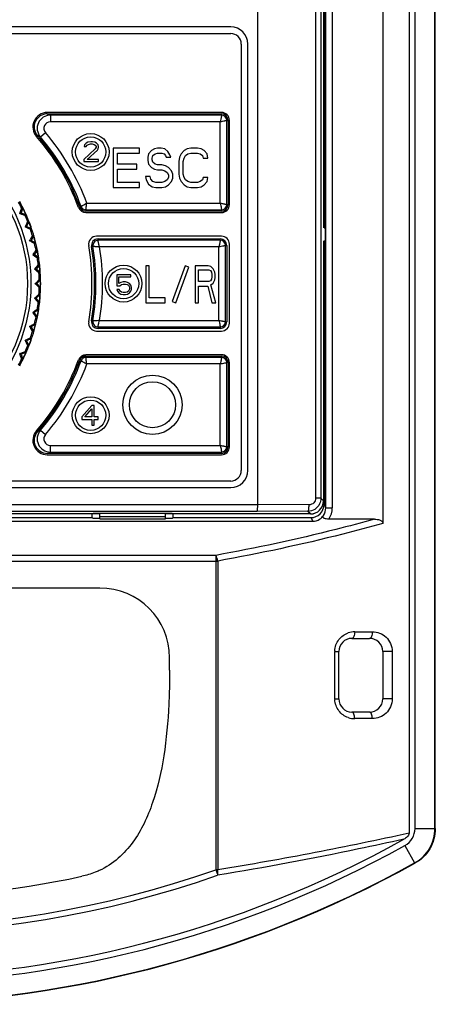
# Model space of a CAD drawing. Header units: millimetres. Extents: x 1117 to 38156, y -1945 to 7303.
# Tile 684 of 831: x 25735 to 25767, y 1603 to 1678. Entities that reach past the tile are written whole.
import ezdxf

# ---------------------------------------------------------------- set-up
doc = ezdxf.new("R2010")
doc.units = ezdxf.units.MM

msp = doc.modelspace()

# ---------------------------------------------------------------- linework, layer by layer
at = {"color": 7, "linetype": 'Continuous'}
for p, q in [((25762.756, 1745.639), (25762.756, 1639.468)), ((25764.745, 1745.791), (25764.745, 1615.934)), ((25765.201, 1616.297), (25765.201, 1745.525)), ((25766.719, 1616.297), (25766.719, 1745.525)), ((25766.745, 1616.281), (25766.745, 1745.546)), ((25753.245, 1640.896), (25753.245, 1725.279)), ((25757.649, 1724.248), (25757.649, 1641.38)), ((25758.051, 1724.248), (25758.051, 1641.378)), ((25758.417, 1640.643), (25758.417, 1724.269)), ((25758.917, 1640.643), (25758.917, 1724.269)), ((25758.245, 1707.936), (25758.245, 1661.936)), ((25758.285, 1707.936), (25758.285, 1661.936)), ((25751.195, 1677.186), (25696.295, 1677.186)), ((25696.295, 1676.686), (25751.195, 1676.686)), ((25751.995, 1675.886), (25751.995, 1643.486)), ((25752.495, 1643.486), (25752.495, 1675.886)), ((25750.495, 1670.686), (25737.25, 1670.686)), ((25737.25, 1670.586), (25750.495, 1670.586)), ((25750.495, 1670.481), (25737.48, 1670.481)), ((25737.48, 1670.481), (25737.48, 1669.981)), ((25750.495, 1670.481), (25750.495, 1670.586)), ((25750.39, 1669.981), (25737.48, 1669.981)), ((25750.39, 1663.791), (25750.39, 1669.981)), ((25750.89, 1670.086), (25750.995, 1670.086)), ((25750.89, 1663.686), (25750.89, 1670.086)), ((25750.995, 1670.086), (25750.995, 1663.686)), ((25751.095, 1663.686), (25751.095, 1670.086)), ((25736.722, 1668.83), (25737.101, 1669.156)), ((25740.087, 1668.233), (25740.056, 1668.105)), ((25740.056, 1668.105), (25740.212, 1668.105)), ((25740.212, 1668.36), (25740.087, 1668.233)), ((25740.337, 1668.424), (25740.212, 1668.36)), ((25740.212, 1668.105), (25740.275, 1668.201)), ((25740.275, 1668.201), (25740.369, 1668.265)), ((25740.556, 1668.456), (25740.337, 1668.424)), ((25740.369, 1668.265), (25740.525, 1668.297)), ((25740.525, 1668.297), (25740.65, 1668.297)), ((25740.681, 1668.456), (25740.556, 1668.456)), ((25740.65, 1668.297), (25740.806, 1668.265)), ((25740.869, 1668.424), (25740.681, 1668.456)), ((25740.806, 1668.265), (25740.9, 1668.201)), ((25740.994, 1668.36), (25740.869, 1668.424)), ((25740.9, 1668.201), (25740.962, 1668.105)), ((25740.962, 1668.041), (25740.9, 1667.914)), ((25740.962, 1668.105), (25740.962, 1668.041)), ((25741.119, 1668.233), (25740.994, 1668.36)), ((25741.15, 1668.105), (25741.119, 1668.233)), ((25741.119, 1667.914), (25741.15, 1668.041)), ((25741.15, 1668.041), (25741.15, 1668.105)), ((25740.9, 1667.914), (25740.025, 1667.116)), ((25740.275, 1667.116), (25741.056, 1667.818)), ((25741.056, 1667.818), (25741.119, 1667.914)), ((25744.27, 1667.986), (25742.245, 1667.986)), ((25742.245, 1667.986), (25742.245, 1664.986)), ((25742.582, 1667.603), (25744.27, 1667.603)), ((25742.582, 1666.773), (25742.582, 1667.603)), ((25744.27, 1667.603), (25744.27, 1667.986)), ((25744.945, 1667.539), (25744.889, 1667.284)), ((25745.17, 1667.795), (25744.945, 1667.539)), ((25745.395, 1667.922), (25745.17, 1667.795)), ((25745.226, 1667.22), (25745.282, 1667.412)), ((25745.282, 1667.412), (25745.451, 1667.539)), ((25745.62, 1667.986), (25745.395, 1667.922)), ((25745.451, 1667.539), (25745.62, 1667.603)), ((25745.901, 1667.986), (25745.62, 1667.986)), ((25745.62, 1667.603), (25745.957, 1667.603)), ((25746.182, 1667.922), (25745.901, 1667.986)), ((25745.957, 1667.603), (25746.126, 1667.539)), ((25746.126, 1667.539), (25746.239, 1667.412)), ((25746.407, 1667.731), (25746.182, 1667.922)), ((25746.239, 1667.412), (25746.295, 1667.284)), ((25746.576, 1667.475), (25746.407, 1667.731)), ((25746.632, 1667.284), (25746.576, 1667.475)), ((25747.42, 1667.539), (25747.307, 1667.284)), ((25747.645, 1667.795), (25747.42, 1667.539)), ((25747.87, 1667.922), (25747.645, 1667.795)), ((25747.645, 1667.22), (25747.757, 1667.412)), ((25747.757, 1667.412), (25747.926, 1667.539)), ((25748.151, 1667.986), (25747.87, 1667.922)), ((25747.926, 1667.539), (25748.151, 1667.603)), ((25748.657, 1667.986), (25748.151, 1667.986)), ((25748.151, 1667.603), (25748.657, 1667.603)), ((25748.939, 1667.922), (25748.657, 1667.986)), ((25748.657, 1667.603), (25748.882, 1667.539)), ((25748.882, 1667.539), (25749.051, 1667.412)), ((25749.164, 1667.795), (25748.939, 1667.922)), ((25749.051, 1667.412), (25749.107, 1667.22)), ((25749.389, 1667.539), (25749.164, 1667.795)), ((25749.445, 1667.22), (25749.389, 1667.539)), ((25740.025, 1667.116), (25740.025, 1666.956)), ((25740.025, 1666.956), (25741.15, 1666.956)), ((25741.15, 1667.116), (25740.275, 1667.116)), ((25741.15, 1666.956), (25741.15, 1667.116)), ((25744.045, 1666.773), (25742.582, 1666.773)), ((25744.045, 1666.39), (25744.045, 1666.773)), ((25744.889, 1667.284), (25744.889, 1667.029)), ((25744.889, 1667.029), (25744.945, 1666.773)), ((25744.945, 1666.773), (25745.17, 1666.518)), ((25745.226, 1667.092), (25745.226, 1667.22)), ((25745.282, 1666.901), (25745.226, 1667.092)), ((25745.451, 1666.773), (25745.282, 1666.901)), ((25745.62, 1666.71), (25745.451, 1666.773)), ((25745.957, 1666.71), (25745.62, 1666.71)), ((25746.239, 1666.646), (25745.957, 1666.71)), ((25746.464, 1666.518), (25746.239, 1666.646)), ((25746.295, 1667.284), (25746.632, 1667.284)), ((25747.307, 1667.284), (25747.251, 1666.965)), ((25747.251, 1666.965), (25747.251, 1666.007)), ((25747.589, 1666.965), (25747.645, 1667.22)), ((25747.589, 1666.007), (25747.589, 1666.965)), ((25749.107, 1667.22), (25749.445, 1667.22)), ((25742.582, 1666.39), (25744.045, 1666.39)), ((25742.582, 1665.369), (25742.582, 1666.39)), ((25745.057, 1665.816), (25744.72, 1665.816)), ((25744.72, 1665.816), (25744.776, 1665.561)), ((25745.114, 1665.624), (25745.057, 1665.816)), ((25745.17, 1666.518), (25745.395, 1666.39)), ((25745.395, 1666.39), (25745.62, 1666.327)), ((25745.62, 1666.327), (25745.957, 1666.327)), ((25745.957, 1666.327), (25746.182, 1666.263)), ((25746.182, 1666.263), (25746.351, 1666.135)), ((25746.351, 1666.135), (25746.464, 1665.944)), ((25746.689, 1666.263), (25746.464, 1666.518)), ((25746.464, 1665.944), (25746.464, 1665.752)), ((25746.801, 1666.007), (25746.689, 1666.263)), ((25746.801, 1665.688), (25746.801, 1666.007)), ((25747.251, 1666.007), (25747.307, 1665.688)), ((25747.645, 1665.752), (25747.589, 1666.007)), ((25744.27, 1665.369), (25742.582, 1665.369)), ((25744.27, 1664.986), (25744.27, 1665.369)), ((25744.776, 1665.561), (25744.945, 1665.241)), ((25744.945, 1665.241), (25745.226, 1665.05)), ((25745.282, 1665.433), (25745.114, 1665.624)), ((25745.226, 1665.05), (25745.507, 1664.986)), ((25745.507, 1665.369), (25745.282, 1665.433)), ((25745.957, 1665.369), (25745.507, 1665.369)), ((25746.182, 1665.433), (25745.957, 1665.369)), ((25745.957, 1664.986), (25746.239, 1665.05)), ((25746.351, 1665.561), (25746.182, 1665.433)), ((25746.239, 1665.05), (25746.464, 1665.178)), ((25746.464, 1665.752), (25746.351, 1665.561)), ((25746.464, 1665.178), (25746.689, 1665.433)), ((25746.689, 1665.433), (25746.801, 1665.688)), ((25747.307, 1665.688), (25747.42, 1665.433)), ((25747.42, 1665.433), (25747.645, 1665.178)), ((25747.757, 1665.561), (25747.645, 1665.752)), ((25747.645, 1665.178), (25747.87, 1665.05)), ((25747.926, 1665.433), (25747.757, 1665.561)), ((25747.87, 1665.05), (25748.151, 1664.986)), ((25748.151, 1665.369), (25747.926, 1665.433)), ((25748.657, 1665.369), (25748.151, 1665.369)), ((25748.882, 1665.433), (25748.657, 1665.369)), ((25748.657, 1664.986), (25748.939, 1665.05)), ((25749.051, 1665.561), (25748.882, 1665.433)), ((25748.939, 1665.05), (25749.164, 1665.178)), ((25749.107, 1665.752), (25749.051, 1665.561)), ((25749.445, 1665.752), (25749.107, 1665.752)), ((25749.164, 1665.178), (25749.389, 1665.433)), ((25749.389, 1665.433), (25749.445, 1665.752)), ((25742.245, 1664.986), (25744.27, 1664.986)), ((25745.507, 1664.986), (25745.957, 1664.986)), ((25748.151, 1664.986), (25748.657, 1664.986)), ((25740.258, 1663.791), (25750.39, 1663.791)), ((25750.89, 1663.686), (25750.995, 1663.686)), ((25735.253, 1663.053), (25735.151, 1663.005)), ((25735.398, 1663.449), (25735.253, 1663.053)), ((25735.253, 1663.053), (25735.65, 1662.908)), ((25735.398, 1663.449), (25735.306, 1663.406)), ((25735.558, 1662.865), (25735.65, 1662.908)), ((25739.813, 1663.551), (25739.715, 1663.515)), ((25740.184, 1663.291), (25750.495, 1663.291)), ((25740.184, 1663.291), (25740.184, 1663.186)), ((25750.495, 1663.186), (25740.184, 1663.186)), ((25740.184, 1663.086), (25750.495, 1663.086)), ((25750.495, 1663.291), (25750.495, 1663.186)), ((25735.856, 1662.411), (25735.677, 1662.029)), ((25735.856, 1662.411), (25735.76, 1662.377)), ((25735.677, 1662.029), (25735.571, 1661.99)), ((25736.06, 1661.851), (25735.677, 1662.029)), ((25735.964, 1661.816), (25736.06, 1661.851)), ((25736.221, 1661.338), (25736.011, 1660.973)), ((25736.221, 1661.338), (25736.123, 1661.312)), ((25758.285, 1661.936), (25758.401, 1661.936)), ((25758.371, 1661.936), (25758.371, 1660.936)), ((25736.011, 1660.973), (25735.901, 1660.943)), ((25736.376, 1660.762), (25736.011, 1660.973)), ((25736.278, 1660.735), (25736.376, 1660.762)), ((25750.495, 1661.286), (25740.986, 1661.286)), ((25741.104, 1661.086), (25750.395, 1661.086)), ((25741.104, 1660.981), (25741.104, 1661.086)), ((25750.395, 1660.981), (25741.104, 1660.981)), ((25750.395, 1660.981), (25750.395, 1661.086)), ((25750.79, 1660.586), (25750.895, 1660.586)), ((25750.79, 1654.786), (25750.79, 1660.586)), ((25750.895, 1660.586), (25750.895, 1654.786)), ((25751.095, 1654.686), (25751.095, 1660.686)), ((25758.245, 1660.936), (25758.245, 1641.186)), ((25758.285, 1660.936), (25758.401, 1660.936)), ((25758.285, 1660.936), (25758.285, 1640.907)), ((25736.25, 1659.891), (25736.139, 1659.871)), ((25736.492, 1660.237), (25736.25, 1659.891)), ((25736.596, 1659.649), (25736.25, 1659.891)), ((25736.492, 1660.237), (25736.392, 1660.219)), ((25740.715, 1660.521), (25740.611, 1660.504)), ((25750.29, 1660.481), (25741.227, 1660.481)), ((25750.29, 1654.891), (25750.29, 1660.481)), ((25736.666, 1659.116), (25736.395, 1658.793)), ((25736.496, 1659.632), (25736.596, 1659.649)), ((25736.666, 1659.116), (25736.565, 1659.107)), ((25736.395, 1658.793), (25736.282, 1658.783)), ((25736.718, 1658.522), (25736.395, 1658.793)), ((25736.617, 1658.513), (25736.718, 1658.522)), ((25743.597, 1658.356), (25742.535, 1658.356)), ((25742.535, 1658.356), (25742.535, 1657.526)), ((25743.597, 1658.197), (25743.597, 1658.356)), ((25744.99, 1659.036), (25744.745, 1659.036)), ((25744.745, 1659.036), (25744.745, 1656.236)), ((25744.99, 1656.594), (25744.99, 1659.036)), ((25747.727, 1659.036), (25746.745, 1656.339)), ((25747.027, 1656.236), (25748.009, 1658.933)), ((25748.009, 1658.933), (25747.727, 1659.036)), ((25749.482, 1659.036), (25748.502, 1659.036)), ((25748.502, 1659.036), (25748.502, 1656.236)), ((25748.747, 1658.738), (25749.522, 1658.738)), ((25748.747, 1657.845), (25748.747, 1658.738)), ((25749.686, 1658.977), (25749.482, 1659.036)), ((25749.522, 1658.738), (25749.645, 1658.679)), ((25749.645, 1658.679), (25749.727, 1658.56)), ((25749.849, 1658.798), (25749.686, 1658.977)), ((25749.727, 1658.56), (25749.767, 1658.381)), ((25749.767, 1658.381), (25749.767, 1658.202)), ((25749.972, 1658.56), (25749.849, 1658.798)), ((25750.012, 1658.381), (25749.972, 1658.56)), ((25750.012, 1658.142), (25750.012, 1658.381)), ((25736.443, 1657.686), (25736.33, 1657.686)), ((25736.742, 1657.984), (25736.443, 1657.686)), ((25736.742, 1657.388), (25736.443, 1657.686)), ((25736.742, 1657.984), (25736.64, 1657.984)), ((25742.691, 1658.197), (25743.597, 1658.197)), ((25742.691, 1657.686), (25742.691, 1658.197)), ((25742.847, 1657.782), (25742.691, 1657.686)), ((25742.754, 1657.526), (25742.879, 1657.622)), ((25743.004, 1657.814), (25742.847, 1657.782)), ((25742.879, 1657.622), (25743.004, 1657.654)), ((25743.191, 1657.814), (25743.004, 1657.814)), ((25743.004, 1657.654), (25743.191, 1657.654)), ((25743.347, 1657.782), (25743.191, 1657.814)), ((25743.191, 1657.654), (25743.316, 1657.622)), ((25743.316, 1657.622), (25743.41, 1657.558)), ((25743.504, 1657.686), (25743.347, 1657.782)), ((25743.597, 1657.558), (25743.504, 1657.686)), ((25749.522, 1657.845), (25748.747, 1657.845)), ((25749.645, 1657.904), (25749.522, 1657.845)), ((25749.727, 1658.023), (25749.645, 1657.904)), ((25749.686, 1657.606), (25749.849, 1657.725)), ((25750.053, 1656.236), (25749.686, 1657.606)), ((25749.767, 1658.202), (25749.727, 1658.023)), ((25749.849, 1657.725), (25749.972, 1657.964)), ((25749.972, 1657.964), (25750.012, 1658.142)), ((25736.718, 1656.851), (25736.395, 1656.579)), ((25736.718, 1656.851), (25736.617, 1656.859)), ((25736.64, 1657.388), (25736.742, 1657.388)), ((25742.535, 1657.526), (25742.754, 1657.526)), ((25742.722, 1657.239), (25742.535, 1657.239)), ((25742.535, 1657.239), (25742.597, 1657.111)), ((25742.597, 1657.111), (25742.691, 1656.984)), ((25742.691, 1656.984), (25742.847, 1656.888)), ((25742.785, 1657.111), (25742.722, 1657.239)), ((25742.879, 1657.048), (25742.785, 1657.111)), ((25742.847, 1656.888), (25743.004, 1656.856)), ((25743.004, 1657.016), (25742.879, 1657.048)), ((25743.191, 1657.016), (25743.004, 1657.016)), ((25743.004, 1656.856), (25743.191, 1656.856)), ((25743.316, 1657.048), (25743.191, 1657.016)), ((25743.191, 1656.856), (25743.347, 1656.888)), ((25743.41, 1657.111), (25743.316, 1657.048)), ((25743.347, 1656.888), (25743.504, 1656.984)), ((25743.41, 1657.558), (25743.472, 1657.462)), ((25743.472, 1657.207), (25743.41, 1657.111)), ((25743.472, 1657.462), (25743.504, 1657.367)), ((25743.504, 1657.303), (25743.472, 1657.207)), ((25743.504, 1657.367), (25743.504, 1657.303)), ((25743.504, 1656.984), (25743.597, 1657.111)), ((25743.66, 1657.399), (25743.597, 1657.558)), ((25743.597, 1657.111), (25743.66, 1657.271)), ((25743.66, 1657.271), (25743.66, 1657.399)), ((25748.747, 1657.487), (25749.441, 1657.487)), ((25748.747, 1656.236), (25748.747, 1657.487)), ((25749.441, 1657.487), (25749.767, 1656.236)), ((25736.395, 1656.579), (25736.282, 1656.589)), ((25736.666, 1656.256), (25736.395, 1656.579)), ((25736.565, 1656.265), (25736.666, 1656.256)), ((25744.745, 1656.236), (25746.215, 1656.236)), ((25746.215, 1656.594), (25744.99, 1656.594)), ((25746.215, 1656.236), (25746.215, 1656.594)), ((25746.745, 1656.339), (25747.027, 1656.236)), ((25748.502, 1656.236), (25748.747, 1656.236)), ((25749.767, 1656.236), (25750.053, 1656.236)), ((25736.25, 1655.481), (25736.139, 1655.501)), ((25736.596, 1655.723), (25736.25, 1655.481)), ((25736.492, 1655.136), (25736.25, 1655.481)), ((25736.596, 1655.723), (25736.496, 1655.741)), ((25736.376, 1654.61), (25736.011, 1654.4)), ((25736.376, 1654.61), (25736.278, 1654.637)), ((25736.392, 1655.153), (25736.492, 1655.136)), ((25740.715, 1654.851), (25740.611, 1654.868)), ((25741.229, 1654.891), (25750.29, 1654.891)), ((25750.79, 1654.786), (25750.895, 1654.786)), ((25736.011, 1654.4), (25735.901, 1654.429)), ((25736.011, 1654.4), (25736.221, 1654.034)), ((25736.123, 1654.061), (25736.221, 1654.034)), ((25740.986, 1654.086), (25750.495, 1654.086)), ((25741.104, 1654.391), (25750.395, 1654.391)), ((25741.104, 1654.391), (25741.104, 1654.286)), ((25750.395, 1654.286), (25741.104, 1654.286)), ((25750.395, 1654.391), (25750.395, 1654.286)), ((25735.677, 1653.343), (25735.571, 1653.382)), ((25736.06, 1653.521), (25735.677, 1653.343)), ((25735.677, 1653.343), (25735.856, 1652.961)), ((25736.06, 1653.521), (25735.964, 1653.556)), ((25735.253, 1652.32), (25735.151, 1652.367)), ((25735.65, 1652.464), (25735.253, 1652.32)), ((25735.65, 1652.464), (25735.558, 1652.507)), ((25735.76, 1652.995), (25735.856, 1652.961)), ((25735.253, 1652.32), (25735.398, 1651.923)), ((25735.306, 1651.966), (25735.398, 1651.923)), ((25739.715, 1651.858), (25739.813, 1651.822)), ((25750.495, 1652.286), (25740.184, 1652.286)), ((25740.184, 1652.186), (25750.495, 1652.186)), ((25740.184, 1652.186), (25740.184, 1652.081)), ((25750.495, 1652.081), (25740.184, 1652.081)), ((25750.495, 1652.186), (25750.495, 1652.081)), ((25750.995, 1651.686), (25750.89, 1651.686)), ((25750.89, 1645.286), (25750.89, 1651.686)), ((25750.995, 1651.686), (25750.995, 1645.286)), ((25751.095, 1645.286), (25751.095, 1651.686)), ((25750.39, 1651.581), (25740.259, 1651.581)), ((25750.39, 1645.391), (25750.39, 1651.581)), ((25740.625, 1648.426), (25739.875, 1647.564)), ((25740.094, 1647.564), (25740.625, 1648.171)), ((25740.812, 1648.426), (25740.625, 1648.426)), ((25740.625, 1648.171), (25740.625, 1647.564)), ((25740.812, 1647.564), (25740.812, 1648.426)), ((25739.875, 1647.564), (25739.875, 1647.373)), ((25739.875, 1647.373), (25740.625, 1647.373)), ((25740.625, 1647.564), (25740.094, 1647.564)), ((25740.625, 1647.373), (25740.625, 1646.926)), ((25741.125, 1647.564), (25740.812, 1647.564)), ((25740.812, 1647.373), (25741.125, 1647.373)), ((25740.812, 1646.926), (25740.812, 1647.373)), ((25741.125, 1647.373), (25741.125, 1647.564)), ((25736.722, 1646.542), (25737.101, 1646.217)), ((25740.625, 1646.926), (25740.812, 1646.926)), ((25737.48, 1645.391), (25750.39, 1645.391)), ((25737.48, 1644.891), (25737.48, 1645.391)), ((25737.48, 1644.891), (25750.495, 1644.891)), ((25750.495, 1644.786), (25750.495, 1644.891)), ((25750.995, 1645.286), (25750.89, 1645.286)), ((25750.495, 1644.786), (25737.25, 1644.786)), ((25737.25, 1644.686), (25750.495, 1644.686)), ((25751.195, 1642.686), (25696.295, 1642.686)), ((25696.295, 1642.186), (25751.195, 1642.186)), ((25758.051, 1641.38), (25757.649, 1641.38)), ((25758.245, 1641.186), (25758.051, 1641.38)), ((25694.245, 1640.896), (25753.245, 1640.896)), ((25694.294, 1640.396), (25753.195, 1640.396)), ((25757.049, 1640.382), (25753.195, 1640.396)), ((25757.147, 1640.882), (25753.245, 1640.896)), ((25757.245, 1640.186), (25757.049, 1640.382)), ((25758.285, 1640.907), (25758.417, 1640.643)), ((25758.417, 1640.643), (25758.917, 1640.643)), ((25690.067, 1639.63), (25757.423, 1639.63)), ((25741.245, 1640.186), (25706.245, 1640.186)), ((25706.818, 1639.907), (25740.672, 1639.907)), ((25740.672, 1639.907), (25740.672, 1640.186)), ((25740.672, 1639.907), (25740.745, 1639.833)), ((25746.745, 1640.212), (25740.745, 1640.212)), ((25740.745, 1640.186), (25740.745, 1640.212)), ((25741.245, 1639.833), (25740.745, 1639.833)), ((25741.245, 1639.811), (25741.245, 1640.212)), ((25741.245, 1639.986), (25746.245, 1639.986)), ((25741.245, 1639.811), (25746.245, 1639.811)), ((25746.245, 1639.811), (25746.245, 1640.212)), ((25757.245, 1640.186), (25746.245, 1640.186)), ((25746.745, 1639.833), (25746.245, 1639.833)), ((25746.745, 1640.186), (25746.745, 1640.212)), ((25746.818, 1639.907), (25746.745, 1639.833)), ((25746.818, 1639.907), (25746.818, 1640.186)), ((25746.818, 1639.907), (25757.285, 1639.907)), ((25757.285, 1639.907), (25757.423, 1639.63)), ((25762.125, 1639.786), (25758.648, 1639.786)), ((25750.056, 1637.044), (25697.433, 1637.044)), ((25750.058, 1637.044), (25750.058, 1613.15)), ((25697.283, 1636.611), (25750.207, 1636.611)), ((25750.207, 1636.611), (25750.207, 1613.156)), ((25741.245, 1634.562), (25706.245, 1634.562)), ((25760.409, 1630.736), (25761.745, 1630.736)), ((25760.616, 1631.236), (25761.96, 1631.236)), ((25746.545, 1628.31), (25746.545, 1629.262)), ((25759.108, 1629.736), (25759.409, 1629.736)), ((25759.108, 1626.136), (25759.108, 1629.736)), ((25759.409, 1626.136), (25759.409, 1629.736)), ((25763.468, 1629.736), (25762.745, 1629.736)), ((25762.745, 1629.736), (25762.745, 1626.136)), ((25763.468, 1629.736), (25763.468, 1626.136)), ((25759.108, 1626.136), (25759.409, 1626.136)), ((25763.468, 1626.136), (25762.745, 1626.136)), ((25761.745, 1625.136), (25760.409, 1625.136)), ((25761.96, 1624.636), (25760.616, 1624.636)), ((25765.201, 1616.297), (25766.719, 1616.297)), ((25766.719, 1616.297), (25766.745, 1616.281)), ((25764.438, 1615), (25765.173, 1613.673)), ((25765.173, 1613.673), (25765.2, 1613.658)), ((25750.207, 1613.155), (25750.058, 1613.155)), ((25750.058, 1613.155), (25750.201, 1612.746))]:
    msp.add_line(p, q, dxfattribs=at)
for centre, radius in [((25723.745, 1657.686), 12.258), ((25723.745, 1657.686), 12), ((25740.545, 1667.686), 1.4), ((25740.545, 1667.686), 1.15), ((25743.045, 1657.686), 1.4), ((25743.045, 1657.686), 1.15), ((25745.245, 1648.486), 2.25), ((25745.245, 1648.486), 1.75), ((25740.545, 1647.686), 1.4), ((25740.545, 1647.686), 1.15)]:
    msp.add_circle(centre, radius, dxfattribs=at)
for centre, radius, start, end in [((25751.195, 1675.886), 1.3, 0, 90), ((25751.195, 1675.886), 0.8, 0, 90), ((25737.25, 1669.586), 1.1, 90, 221.38467), ((25737.249, 1669.586), 1, 89.97331, 221.41243), ((25737.48, 1669.481), 1, 90.01817, 220.63675), ((25720.864, 1634.31), 39.805, 65.32792, 65.69211), ((25750.495, 1670.086), 0.6, 0, 90), ((25750.495, 1670.086), 0.5, 0, 90), ((25750.495, 1670.086), 0.395, 0, 90), ((25737.48, 1669.481), 0.5, 89.97969, 220.66797), ((25723.745, 1657.686), 16.9, 20.05104, 41.38467), ((25721.472, 1633.618), 38.372, 66.58395, 66.94449), ((25723.745, 1657.686), 17, 20.05104, 41.38574), ((25723.745, 1657.686), 17.105, 20.05104, 40.65494), ((25723.745, 1657.686), 17.605, 20.28862, 40.65526), ((25723.745, 1657.686), 12.898, 26.32497, 28.67503), ((25723.745, 1657.686), 13, 21.31473, 28.68527), ((25750.495, 1663.686), 0.6, 270, 0), ((25750.495, 1663.686), 0.5, 270, 0), ((25750.495, 1663.686), 0.395, 270, 0), ((25723.745, 1657.686), 12.983, 23.67957, 26.31933), ((25723.745, 1657.686), 12.898, 21.32497, 23.67503), ((25740.184, 1663.686), 0.6, 200.05104, 270), ((25740.184, 1663.686), 0.5, 200.05104, 270), ((25740.184, 1663.686), 0.395, 200.05104, 270), ((25723.745, 1657.686), 12.983, 18.69834, 21.15769), ((25723.745, 1657.686), 13, 18.6934, 21.30985), ((25723.745, 1657.686), 12.898, 16.32497, 18.67503), ((25723.745, 1657.686), 13, 11.31473, 18.68527), ((25723.745, 1657.686), 12.983, 13.67894, 16.32304), ((25723.745, 1657.686), 12.898, 11.32497, 13.67503), ((25740.986, 1660.686), 0.6, 90, 189.87089), ((25723.745, 1657.686), 16.9, 350.12911, 9.87089), ((25741.104, 1660.586), 0.5, 90, 189.48403), ((25741.104, 1660.586), 0.395, 90, 189.48403), ((25750.395, 1660.586), 0.5, 0, 90), ((25750.395, 1660.586), 0.395, 0, 90), ((25750.495, 1660.686), 0.6, 0, 90), ((25723.745, 1657.686), 12.983, 8.69778, 11.15441), ((25723.745, 1657.686), 13, 8.69284, 11.30762), ((25723.745, 1657.686), 17.1, 350.51597, 9.48403), ((25723.745, 1657.686), 17.205, 350.51597, 9.48403), ((25723.745, 1657.686), 17.705, 350.91673, 9.08389), ((25723.745, 1657.686), 12.898, 6.32497, 8.67503), ((25723.745, 1657.686), 13, 3.70072, 8.68527), ((25723.745, 1657.686), 12.983, 3.69895, 6.33198), ((25723.745, 1657.686), 12.898, 1.32497, 3.67503), ((25723.745, 1657.686), 13, 356.31473, 3.68527), ((25723.745, 1657.686), 12.983, 358.6827, 1.16825), ((25723.745, 1657.686), 13, 351.31473, 356.29927), ((25723.745, 1657.686), 12.898, 356.32497, 358.67503), ((25723.745, 1657.686), 12.983, 353.66801, 356.30104), ((25723.745, 1657.686), 12.898, 351.32497, 353.67503), ((25723.745, 1657.686), 12.983, 348.69733, 351.15489), ((25723.745, 1657.686), 13, 348.69237, 351.30716), ((25723.745, 1657.686), 13, 341.31473, 348.68527), ((25723.745, 1657.686), 12.983, 343.67695, 346.32105), ((25723.745, 1657.686), 12.898, 346.32497, 348.67503), ((25740.986, 1654.686), 0.6, 170.12911, 270), ((25741.104, 1654.786), 0.5, 170.51597, 270), ((25741.104, 1654.786), 0.395, 170.51597, 270), ((25750.395, 1654.786), 0.5, 270, 0), ((25750.395, 1654.786), 0.395, 270, 0), ((25750.495, 1654.686), 0.6, 270, 0), ((25723.745, 1657.686), 12.898, 341.32497, 343.67503), ((25723.745, 1657.686), 12.983, 338.69509, 341.15307), ((25723.745, 1657.686), 13, 338.69014, 341.30659), ((25723.745, 1657.686), 13, 331.31473, 338.68527), ((25723.745, 1657.686), 12.983, 333.68066, 336.32043), ((25723.745, 1657.686), 12.898, 336.32497, 338.67503), ((25723.745, 1657.686), 12.898, 331.32497, 333.67503), ((25723.745, 1657.686), 16.9, 318.61533, 339.94896), ((25723.745, 1657.686), 17, 318.61426, 339.94896), ((25723.745, 1657.686), 17.105, 319.34505, 339.94896), ((25740.184, 1651.686), 0.6, 90, 159.94896), ((25740.184, 1651.686), 0.5, 90, 159.94896), ((25740.184, 1651.686), 0.395, 90, 159.94896), ((25750.495, 1651.686), 0.6, 0, 90), ((25750.495, 1651.686), 0.5, 0, 90), ((25750.495, 1651.686), 0.395, 0, 90), ((25723.745, 1657.686), 17.605, 319.34471, 339.71151), ((25737.25, 1645.786), 1.1, 138.61533, 270), ((25737.249, 1645.786), 1, 138.58757, 270.02669), ((25737.48, 1645.891), 1, 139.36325, 269.98183), ((25721.416, 1681.886), 38.516, 293.05583, 293.41503), ((25737.48, 1645.891), 0.5, 139.33291, 270.0204), ((25720.947, 1680.881), 39.606, 294.30722, 294.67324), ((25750.495, 1645.286), 0.6, 270, 0), ((25750.495, 1645.286), 0.5, 270, 0), ((25750.495, 1645.286), 0.395, 270, 0), ((25751.195, 1643.486), 1.3, 270, 0), ((25751.195, 1643.486), 0.8, 270, 0), ((25757.416, 1640.643), 1.5, 325.17481, 359.99806), ((25741.245, 1629.262), 5.3, 0, 90), ((25760.409, 1629.736), 1, 90, 180), ((25760.618, 1629.708), 1.528, 90.07434, 108.85741), ((25761.745, 1629.736), 1, 0, 90), ((25760.574, 1629.736), 1.466, 178.23131, 179.98421), ((25760.577, 1626.136), 1.469, 180.00954, 181.74698), ((25760.409, 1626.136), 1, 180, 270), ((25761.745, 1626.136), 1, 270, 0), ((25760.618, 1626.163), 1.527, 251.08088, 269.9323), ((25723.745, 1688.439), 83.959, 241.00902, 298.99098), ((25723.745, 1688.439), 83.503, 240.90464, 299.09536), ((25723.745, 1688.439), 85.503, 240.9983, 299.0017), ((25723.745, 1688.439), 85.477, 241.00902, 298.99098), ((25723.745, 1688.439), 80.183, 250.73347, 289.26365), ((25723.745, 1688.439), 79.75, 250.73516, 289.26463), ((25723.745, 1688.439), 77.477, 257.98255, 282.01745)]:
    msp.add_arc(centre, radius, start, end, dxfattribs=at)
for centre, major_axis, ratio, start_param, end_param in [((25757.245, 1641.186), (-0.707, 0.707), 0.999695, 2.356347, 3.926839), ((25757.285, 1640.907), (0.447, -0.895), 0.99981, 5.819644, 7.390288), ((25757.245, 1641.186), (0.707, -0.707), 0.999695, -0.157039, 0.471129), ((25757.245, 1641.186), (0.707, -0.707), 0.999695, -0.785246, -0.471129)]:
    msp.add_ellipse(centre, major_axis=major_axis, ratio=ratio, start_param=start_param, end_param=end_param, dxfattribs=at)
for points, knots in [([(25750.495, 1670.481), (25750.495, 1670.477), (25750.492, 1670.464), (25750.489, 1670.434), (25750.481, 1670.387), (25750.47, 1670.325), (25750.455, 1670.25), (25750.43, 1670.133), (25750.408, 1670.043), (25750.39, 1669.981)], [0, 0, 0, 0, 0.022317, 0.081844, 0.176208, 0.301587, 0.452932, 0.624181, 1, 1, 1, 1]), ([(25750.39, 1669.981), (25750.452, 1670), (25750.567, 1670.028), (25750.705, 1670.056), (25750.796, 1670.072), (25750.843, 1670.08), (25750.872, 1670.084), (25750.886, 1670.086), (25750.89, 1670.086)], [0, 0, 0, 0, 0.375828, 0.698411, 0.823801, 0.918165, 0.977677, 1, 1, 1, 1]), ([(25740.257, 1663.791), (25740.204, 1663.757), (25740.101, 1663.699), (25739.979, 1663.633), (25739.897, 1663.592), (25739.856, 1663.571), (25739.829, 1663.558), (25739.817, 1663.552), (25739.813, 1663.551)], [0, 0, 0, 0, 0.377312, 0.699761, 0.824674, 0.91856, 0.977761, 1, 1, 1, 1]), ([(25740.184, 1663.291), (25740.184, 1663.295), (25740.186, 1663.308), (25740.189, 1663.338), (25740.194, 1663.384), (25740.205, 1663.475), (25740.225, 1663.612), (25740.244, 1663.729), (25740.257, 1663.791)], [0, 0, 0, 0, 0.02224, 0.081451, 0.175349, 0.300268, 0.622712, 1, 1, 1, 1]), ([(25750.39, 1663.791), (25750.408, 1663.729), (25750.436, 1663.614), (25750.465, 1663.476), (25750.481, 1663.385), (25750.489, 1663.338), (25750.492, 1663.309), (25750.495, 1663.295), (25750.495, 1663.291)], [0, 0, 0, 0, 0.375828, 0.698411, 0.823801, 0.918165, 0.977677, 1, 1, 1, 1]), ([(25750.89, 1663.686), (25750.886, 1663.686), (25750.872, 1663.689), (25750.843, 1663.692), (25750.796, 1663.7), (25750.734, 1663.711), (25750.659, 1663.726), (25750.542, 1663.751), (25750.452, 1663.773), (25750.39, 1663.791)], [0, 0, 0, 0, 0.022317, 0.081844, 0.176208, 0.301587, 0.452932, 0.624181, 1, 1, 1, 1]), ([(25735.151, 1663.005), (25735.161, 1663.032), (25735.18, 1663.083), (25735.208, 1663.158), (25735.234, 1663.225), (25735.256, 1663.284), (25735.273, 1663.327), (25735.284, 1663.356), (25735.291, 1663.373), (25735.297, 1663.386), (25735.301, 1663.397), (25735.304, 1663.402), (25735.305, 1663.406), (25735.306, 1663.406)], [0, 0, 0, 0, 0.199481, 0.385367, 0.554329, 0.702459, 0.82537, 0.875938, 0.918501, 0.952563, 0.977679, 0.993532, 1, 1, 1, 1]), ([(25735.558, 1662.865), (25735.557, 1662.865), (25735.554, 1662.866), (25735.547, 1662.868), (25735.537, 1662.871), (25735.523, 1662.875), (25735.506, 1662.881), (25735.476, 1662.891), (25735.433, 1662.906), (25735.373, 1662.926), (25735.305, 1662.95), (25735.23, 1662.977), (25735.178, 1662.995), (25735.151, 1663.005)], [0, 0, 0, 0, 0.006467, 0.022314, 0.047417, 0.081484, 0.124046, 0.174615, 0.297555, 0.445709, 0.614672, 0.800566, 1, 1, 1, 1]), ([(25735.571, 1661.99), (25735.583, 1662.016), (25735.607, 1662.066), (25735.641, 1662.138), (25735.673, 1662.203), (25735.7, 1662.26), (25735.721, 1662.301), (25735.734, 1662.329), (25735.743, 1662.345), (25735.749, 1662.358), (25735.754, 1662.368), (25735.758, 1662.373), (25735.759, 1662.376), (25735.76, 1662.377)], [0, 0, 0, 0, 0.199481, 0.385367, 0.554329, 0.702459, 0.82537, 0.875938, 0.918501, 0.952563, 0.977679, 0.993532, 1, 1, 1, 1]), ([(25735.964, 1661.816), (25735.963, 1661.816), (25735.96, 1661.817), (25735.954, 1661.819), (25735.944, 1661.824), (25735.93, 1661.829), (25735.914, 1661.836), (25735.885, 1661.849), (25735.843, 1661.867), (25735.785, 1661.893), (25735.72, 1661.923), (25735.647, 1661.956), (25735.597, 1661.979), (25735.571, 1661.99)], [0, 0, 0, 0, 0.006467, 0.022314, 0.047417, 0.081484, 0.124046, 0.174615, 0.297555, 0.445709, 0.614672, 0.800566, 1, 1, 1, 1]), ([(25735.901, 1660.943), (25735.916, 1660.968), (25735.944, 1661.016), (25735.984, 1661.084), (25736.021, 1661.146), (25736.053, 1661.2), (25736.077, 1661.24), (25736.093, 1661.266), (25736.103, 1661.282), (25736.111, 1661.294), (25736.117, 1661.303), (25736.121, 1661.308), (25736.122, 1661.311), (25736.123, 1661.312)], [0, 0, 0, 0, 0.199481, 0.385367, 0.554329, 0.702459, 0.82537, 0.875938, 0.918501, 0.952563, 0.977679, 0.993532, 1, 1, 1, 1]), ([(25736.278, 1660.735), (25736.277, 1660.735), (25736.274, 1660.737), (25736.268, 1660.739), (25736.258, 1660.745), (25736.245, 1660.751), (25736.229, 1660.76), (25736.202, 1660.775), (25736.161, 1660.797), (25736.106, 1660.828), (25736.043, 1660.863), (25735.974, 1660.902), (25735.926, 1660.929), (25735.901, 1660.943)], [0, 0, 0, 0, 0.006467, 0.022314, 0.047417, 0.081484, 0.124046, 0.174615, 0.297555, 0.445709, 0.614672, 0.800566, 1, 1, 1, 1]), ([(25741.228, 1660.481), (25741.206, 1660.542), (25741.181, 1660.633), (25741.151, 1660.749), (25741.134, 1660.824), (25741.121, 1660.886), (25741.112, 1660.934), (25741.107, 1660.963), (25741.104, 1660.977), (25741.104, 1660.981)], [0, 0, 0, 0, 0.374733, 0.54588, 0.697414, 0.823133, 0.917847, 0.977626, 1, 1, 1, 1]), ([(25750.395, 1660.981), (25750.395, 1660.977), (25750.392, 1660.964), (25750.389, 1660.934), (25750.381, 1660.887), (25750.37, 1660.825), (25750.355, 1660.75), (25750.33, 1660.633), (25750.308, 1660.543), (25750.29, 1660.481)], [0, 0, 0, 0, 0.022317, 0.081844, 0.176208, 0.301587, 0.452932, 0.624181, 1, 1, 1, 1]), ([(25750.29, 1660.481), (25750.352, 1660.5), (25750.467, 1660.528), (25750.605, 1660.556), (25750.696, 1660.572), (25750.743, 1660.58), (25750.772, 1660.584), (25750.786, 1660.586), (25750.79, 1660.586)], [0, 0, 0, 0, 0.375828, 0.698411, 0.823801, 0.918165, 0.977677, 1, 1, 1, 1]), ([(25736.139, 1659.871), (25736.155, 1659.895), (25736.187, 1659.94), (25736.234, 1660.004), (25736.276, 1660.063), (25736.313, 1660.114), (25736.34, 1660.151), (25736.358, 1660.176), (25736.369, 1660.191), (25736.378, 1660.202), (25736.385, 1660.211), (25736.389, 1660.216), (25736.391, 1660.219), (25736.392, 1660.219)], [0, 0, 0, 0, 0.199481, 0.385367, 0.554329, 0.702459, 0.82537, 0.875938, 0.918501, 0.952563, 0.977679, 0.993532, 1, 1, 1, 1]), ([(25736.496, 1659.632), (25736.495, 1659.631), (25736.492, 1659.634), (25736.486, 1659.636), (25736.477, 1659.642), (25736.465, 1659.65), (25736.449, 1659.66), (25736.424, 1659.677), (25736.385, 1659.703), (25736.333, 1659.738), (25736.273, 1659.779), (25736.208, 1659.824), (25736.162, 1659.855), (25736.139, 1659.871)], [0, 0, 0, 0, 0.006467, 0.022314, 0.047417, 0.081484, 0.124046, 0.174615, 0.297555, 0.445709, 0.614672, 0.800566, 1, 1, 1, 1]), ([(25740.715, 1660.521), (25740.718, 1660.522), (25740.733, 1660.521), (25740.763, 1660.522), (25740.811, 1660.52), (25740.875, 1660.518), (25740.952, 1660.514), (25741.071, 1660.503), (25741.164, 1660.493), (25741.228, 1660.481)], [0, 0, 0, 0, 0.022378, 0.082099, 0.176784, 0.302499, 0.454031, 0.625197, 1, 1, 1, 1]), ([(25736.282, 1658.783), (25736.301, 1658.805), (25736.337, 1658.847), (25736.388, 1658.907), (25736.435, 1658.962), (25736.477, 1659.01), (25736.507, 1659.044), (25736.527, 1659.067), (25736.54, 1659.081), (25736.549, 1659.092), (25736.557, 1659.1), (25736.562, 1659.104), (25736.564, 1659.107), (25736.565, 1659.107)], [0, 0, 0, 0, 0.199481, 0.385367, 0.554329, 0.702459, 0.82537, 0.875938, 0.918501, 0.952563, 0.977679, 0.993532, 1, 1, 1, 1]), ([(25736.617, 1658.513), (25736.616, 1658.513), (25736.613, 1658.515), (25736.608, 1658.518), (25736.599, 1658.525), (25736.587, 1658.534), (25736.573, 1658.545), (25736.549, 1658.565), (25736.513, 1658.594), (25736.464, 1658.633), (25736.408, 1658.679), (25736.347, 1658.73), (25736.304, 1658.765), (25736.282, 1658.783)], [0, 0, 0, 0, 0.006467, 0.022314, 0.047417, 0.081484, 0.124046, 0.174615, 0.297555, 0.445709, 0.614672, 0.800566, 1, 1, 1, 1]), ([(25736.33, 1657.686), (25736.35, 1657.706), (25736.39, 1657.745), (25736.447, 1657.801), (25736.498, 1657.851), (25736.543, 1657.895), (25736.577, 1657.927), (25736.599, 1657.948), (25736.613, 1657.961), (25736.623, 1657.97), (25736.631, 1657.978), (25736.637, 1657.982), (25736.639, 1657.984), (25736.64, 1657.984)], [0, 0, 0, 0, 0.199481, 0.385367, 0.554329, 0.702459, 0.82537, 0.875938, 0.918501, 0.952563, 0.977679, 0.993532, 1, 1, 1, 1]), ([(25736.64, 1657.388), (25736.639, 1657.388), (25736.637, 1657.39), (25736.631, 1657.394), (25736.623, 1657.402), (25736.613, 1657.412), (25736.599, 1657.424), (25736.577, 1657.445), (25736.543, 1657.477), (25736.498, 1657.521), (25736.447, 1657.572), (25736.39, 1657.627), (25736.35, 1657.666), (25736.33, 1657.686)], [0, 0, 0, 0, 0.006467, 0.022314, 0.047417, 0.081484, 0.124046, 0.174615, 0.297555, 0.445709, 0.614672, 0.800566, 1, 1, 1, 1]), ([(25736.282, 1656.589), (25736.304, 1656.607), (25736.347, 1656.643), (25736.408, 1656.693), (25736.464, 1656.739), (25736.513, 1656.779), (25736.549, 1656.808), (25736.573, 1656.827), (25736.587, 1656.838), (25736.599, 1656.847), (25736.608, 1656.854), (25736.613, 1656.857), (25736.616, 1656.859), (25736.617, 1656.859)], [0, 0, 0, 0, 0.199481, 0.385367, 0.554329, 0.702459, 0.82537, 0.875938, 0.918501, 0.952563, 0.977679, 0.993532, 1, 1, 1, 1]), ([(25736.565, 1656.265), (25736.564, 1656.265), (25736.562, 1656.268), (25736.557, 1656.272), (25736.549, 1656.28), (25736.54, 1656.291), (25736.527, 1656.305), (25736.507, 1656.328), (25736.477, 1656.363), (25736.435, 1656.41), (25736.388, 1656.465), (25736.337, 1656.525), (25736.301, 1656.567), (25736.282, 1656.589)], [0, 0, 0, 0, 0.006467, 0.022314, 0.047417, 0.081484, 0.124046, 0.174615, 0.297555, 0.445709, 0.614672, 0.800566, 1, 1, 1, 1]), ([(25736.139, 1655.501), (25736.162, 1655.517), (25736.208, 1655.548), (25736.273, 1655.593), (25736.333, 1655.634), (25736.385, 1655.669), (25736.424, 1655.695), (25736.449, 1655.712), (25736.465, 1655.722), (25736.477, 1655.73), (25736.486, 1655.736), (25736.492, 1655.739), (25736.495, 1655.741), (25736.496, 1655.741)], [0, 0, 0, 0, 0.199481, 0.385367, 0.554329, 0.702459, 0.82537, 0.875938, 0.918501, 0.952563, 0.977679, 0.993532, 1, 1, 1, 1]), ([(25736.392, 1655.153), (25736.391, 1655.153), (25736.389, 1655.156), (25736.385, 1655.161), (25736.378, 1655.17), (25736.369, 1655.181), (25736.358, 1655.196), (25736.34, 1655.221), (25736.313, 1655.258), (25736.276, 1655.309), (25736.234, 1655.368), (25736.187, 1655.432), (25736.155, 1655.477), (25736.139, 1655.501)], [0, 0, 0, 0, 0.006467, 0.022314, 0.047417, 0.081484, 0.124046, 0.174615, 0.297555, 0.445709, 0.614672, 0.800566, 1, 1, 1, 1]), ([(25735.901, 1654.429), (25735.926, 1654.443), (25735.974, 1654.47), (25736.043, 1654.509), (25736.106, 1654.545), (25736.161, 1654.575), (25736.202, 1654.598), (25736.229, 1654.612), (25736.245, 1654.621), (25736.258, 1654.628), (25736.268, 1654.633), (25736.274, 1654.635), (25736.277, 1654.637), (25736.278, 1654.637)], [0, 0, 0, 0, 0.199481, 0.385367, 0.554329, 0.702459, 0.82537, 0.875938, 0.918501, 0.952563, 0.977679, 0.993532, 1, 1, 1, 1]), ([(25741.228, 1654.891), (25741.164, 1654.88), (25741.071, 1654.869), (25740.952, 1654.859), (25740.875, 1654.854), (25740.811, 1654.852), (25740.763, 1654.85), (25740.733, 1654.851), (25740.718, 1654.851), (25740.715, 1654.851)], [0, 0, 0, 0, 0.374803, 0.545969, 0.697501, 0.823216, 0.917901, 0.977622, 1, 1, 1, 1]), ([(25741.104, 1654.391), (25741.104, 1654.395), (25741.107, 1654.409), (25741.112, 1654.439), (25741.121, 1654.486), (25741.134, 1654.549), (25741.151, 1654.624), (25741.181, 1654.74), (25741.206, 1654.83), (25741.228, 1654.891)], [0, 0, 0, 0, 0.022374, 0.082153, 0.176867, 0.302586, 0.45412, 0.625267, 1, 1, 1, 1]), ([(25750.79, 1654.786), (25750.786, 1654.786), (25750.772, 1654.789), (25750.743, 1654.792), (25750.696, 1654.8), (25750.634, 1654.811), (25750.559, 1654.826), (25750.442, 1654.851), (25750.352, 1654.873), (25750.29, 1654.891)], [0, 0, 0, 0, 0.022317, 0.081844, 0.176208, 0.301587, 0.452932, 0.624181, 1, 1, 1, 1]), ([(25750.29, 1654.891), (25750.308, 1654.829), (25750.336, 1654.714), (25750.365, 1654.576), (25750.381, 1654.485), (25750.389, 1654.438), (25750.392, 1654.409), (25750.395, 1654.395), (25750.395, 1654.391)], [0, 0, 0, 0, 0.375828, 0.698411, 0.823801, 0.918165, 0.977677, 1, 1, 1, 1]), ([(25736.123, 1654.061), (25736.122, 1654.061), (25736.121, 1654.064), (25736.117, 1654.069), (25736.111, 1654.078), (25736.103, 1654.091), (25736.093, 1654.106), (25736.077, 1654.132), (25736.053, 1654.172), (25736.021, 1654.226), (25735.984, 1654.288), (25735.944, 1654.357), (25735.916, 1654.404), (25735.901, 1654.429)], [0, 0, 0, 0, 0.006467, 0.022314, 0.047417, 0.081484, 0.124046, 0.174615, 0.297555, 0.445709, 0.614672, 0.800566, 1, 1, 1, 1]), ([(25735.571, 1653.382), (25735.597, 1653.394), (25735.647, 1653.417), (25735.72, 1653.449), (25735.785, 1653.479), (25735.843, 1653.505), (25735.885, 1653.524), (25735.914, 1653.536), (25735.93, 1653.543), (25735.944, 1653.549), (25735.954, 1653.553), (25735.96, 1653.555), (25735.963, 1653.556), (25735.964, 1653.556)], [0, 0, 0, 0, 0.199481, 0.385367, 0.554329, 0.702459, 0.82537, 0.875938, 0.918501, 0.952563, 0.977679, 0.993532, 1, 1, 1, 1]), ([(25735.76, 1652.995), (25735.759, 1652.996), (25735.758, 1652.999), (25735.754, 1653.004), (25735.749, 1653.014), (25735.743, 1653.027), (25735.734, 1653.043), (25735.721, 1653.071), (25735.7, 1653.113), (25735.673, 1653.169), (25735.641, 1653.234), (25735.607, 1653.306), (25735.583, 1653.356), (25735.571, 1653.382)], [0, 0, 0, 0, 0.006467, 0.022314, 0.047417, 0.081484, 0.124046, 0.174615, 0.297555, 0.445709, 0.614672, 0.800566, 1, 1, 1, 1]), ([(25735.151, 1652.367), (25735.178, 1652.377), (25735.23, 1652.395), (25735.305, 1652.422), (25735.373, 1652.446), (25735.433, 1652.466), (25735.476, 1652.481), (25735.506, 1652.491), (25735.523, 1652.497), (25735.537, 1652.501), (25735.547, 1652.505), (25735.554, 1652.506), (25735.557, 1652.507), (25735.558, 1652.507)], [0, 0, 0, 0, 0.199481, 0.385367, 0.554329, 0.702459, 0.82537, 0.875938, 0.918501, 0.952563, 0.977679, 0.993532, 1, 1, 1, 1]), ([(25735.306, 1651.966), (25735.305, 1651.967), (25735.304, 1651.97), (25735.301, 1651.976), (25735.297, 1651.986), (25735.291, 1651.999), (25735.284, 1652.016), (25735.273, 1652.045), (25735.256, 1652.088), (25735.234, 1652.147), (25735.208, 1652.214), (25735.18, 1652.289), (25735.161, 1652.341), (25735.151, 1652.367)], [0, 0, 0, 0, 0.006467, 0.022314, 0.047417, 0.081484, 0.124046, 0.174615, 0.297555, 0.445709, 0.614672, 0.800566, 1, 1, 1, 1]), ([(25739.813, 1651.822), (25739.817, 1651.82), (25739.829, 1651.814), (25739.856, 1651.802), (25739.897, 1651.781), (25739.979, 1651.739), (25740.101, 1651.674), (25740.204, 1651.615), (25740.257, 1651.581)], [0, 0, 0, 0, 0.022239, 0.081437, 0.175322, 0.300234, 0.622698, 1, 1, 1, 1]), ([(25740.257, 1651.581), (25740.244, 1651.644), (25740.225, 1651.76), (25740.205, 1651.897), (25740.194, 1651.988), (25740.189, 1652.034), (25740.186, 1652.064), (25740.184, 1652.077), (25740.184, 1652.081)], [0, 0, 0, 0, 0.377288, 0.699732, 0.824651, 0.918549, 0.97776, 1, 1, 1, 1]), ([(25750.495, 1652.081), (25750.495, 1652.077), (25750.492, 1652.064), (25750.489, 1652.034), (25750.481, 1651.987), (25750.47, 1651.925), (25750.455, 1651.85), (25750.43, 1651.733), (25750.408, 1651.643), (25750.39, 1651.581)], [0, 0, 0, 0, 0.022317, 0.081844, 0.176208, 0.301587, 0.452932, 0.624181, 1, 1, 1, 1]), ([(25750.39, 1651.581), (25750.452, 1651.6), (25750.567, 1651.628), (25750.705, 1651.656), (25750.796, 1651.672), (25750.843, 1651.68), (25750.872, 1651.684), (25750.886, 1651.686), (25750.89, 1651.686)], [0, 0, 0, 0, 0.375828, 0.698411, 0.823801, 0.918165, 0.977677, 1, 1, 1, 1]), ([(25750.39, 1645.391), (25750.408, 1645.329), (25750.436, 1645.214), (25750.465, 1645.076), (25750.481, 1644.985), (25750.489, 1644.938), (25750.492, 1644.909), (25750.495, 1644.895), (25750.495, 1644.891)], [0, 0, 0, 0, 0.375828, 0.698411, 0.823801, 0.918165, 0.977677, 1, 1, 1, 1]), ([(25750.89, 1645.286), (25750.886, 1645.286), (25750.872, 1645.289), (25750.843, 1645.292), (25750.796, 1645.3), (25750.734, 1645.311), (25750.659, 1645.326), (25750.542, 1645.351), (25750.452, 1645.373), (25750.39, 1645.391)], [0, 0, 0, 0, 0.022317, 0.081844, 0.176208, 0.301587, 0.452932, 0.624181, 1, 1, 1, 1]), ([(25757.649, 1641.38), (25757.649, 1641.315), (25757.622, 1641.182), (25757.509, 1641.016), (25757.342, 1640.907), (25757.211, 1640.882), (25757.147, 1640.882)], [0, 0, 0, 0, 0.252255, 0.503111, 0.752146, 1, 1, 1, 1]), ([(25753.195, 1640.396), (25753.2, 1640.397), (25753.208, 1640.413), (25753.216, 1640.441), (25753.224, 1640.488), (25753.231, 1640.549), (25753.237, 1640.624), (25753.243, 1640.74), (25753.245, 1640.832), (25753.245, 1640.896)], [0, 0, 0, 0, 0.028787, 0.089428, 0.182957, 0.306377, 0.455591, 0.625313, 1, 1, 1, 1]), ([(25757.953, 1640.951), (25757.873, 1640.783), (25757.613, 1640.488), (25757.234, 1640.382), (25757.049, 1640.382)], [0, 0, 0, 0, 0.500357, 1, 1, 1, 1]), ([(25757.049, 1640.382), (25757.056, 1640.383), (25757.073, 1640.396), (25757.099, 1640.446), (25757.123, 1640.548), (25757.142, 1640.701), (25757.147, 1640.819), (25757.147, 1640.882)], [0, 0, 0, 0, 0.041944, 0.108247, 0.325525, 0.636932, 1, 1, 1, 1]), ([(25762.125, 1639.786), (25761.151, 1639.516), (25757.162, 1638.46), (25753.122, 1637.595), (25750.056, 1637.044)], [0, 0, 0, 0, 0.244986, 1, 1, 1, 1]), ([(25757.423, 1639.63), (25757.607, 1639.63), (25757.933, 1639.726), (25758.162, 1639.958), (25758.236, 1640.07)], [0, 0, 0, 0, 0.579233, 1, 1, 1, 1]), ([(25758.648, 1639.786), (25758.578, 1639.786), (25758.476, 1639.794), (25758.349, 1639.826), (25758.273, 1639.861), (25758.218, 1639.906), (25758.191, 1639.983), (25758.216, 1640.039), (25758.236, 1640.07)], [0, 0, 0, 0, 0.334523, 0.489748, 0.625876, 0.735406, 0.824227, 1, 1, 1, 1]), ([(25762.125, 1639.786), (25762.19, 1639.786), (25762.319, 1639.779), (25762.478, 1639.747), (25762.598, 1639.698), (25762.68, 1639.644), (25762.742, 1639.566), (25762.756, 1639.501), (25762.756, 1639.468)], [0, 0, 0, 0, 0.249828, 0.499512, 0.624561, 0.749764, 0.874806, 1, 1, 1, 1]), ([(25762.756, 1639.468), (25761.745, 1639.185), (25757.598, 1638.081), (25753.397, 1637.181), (25750.207, 1636.611)], [0, 0, 0, 0, 0.244773, 1, 1, 1, 1]), ([(25750.207, 1636.611), (25750.192, 1636.696), (25750.157, 1636.845), (25750.098, 1636.99), (25750.058, 1637.044)], [0, 0, 0, 0, 0.563866, 1, 1, 1, 1]), ([(25759.109, 1629.781), (25759.118, 1630.086), (25759.33, 1630.691), (25759.849, 1631.06), (25760.124, 1631.154)], [0, 0, 0, 0, 0.51145, 1, 1, 1, 1]), ([(25760.616, 1631.236), (25760.616, 1631.172), (25760.605, 1631.049), (25760.565, 1630.876), (25760.478, 1630.736), (25760.409, 1630.736)], [0, 0, 0, 0, 0.337955, 0.635072, 1, 1, 1, 1]), ([(25761.96, 1631.236), (25761.96, 1631.172), (25761.948, 1631.049), (25761.906, 1630.874), (25761.815, 1630.736), (25761.745, 1630.736)], [0, 0, 0, 0, 0.3355, 0.631157, 1, 1, 1, 1]), ([(25761.96, 1631.236), (25762.147, 1631.236), (25762.529, 1631.164), (25763.028, 1630.848), (25763.382, 1630.35), (25763.468, 1629.941), (25763.468, 1629.736)], [0, 0, 0, 0, 0.239356, 0.483818, 0.737712, 1, 1, 1, 1]), ([(25746.545, 1628.31), (25746.545, 1628.092), (25746.54, 1627.231), (25746.516, 1626.371), (25746.485, 1625.729)], [0, 0, 0, 0, 0.253486, 1, 1, 1, 1]), ([(25746.485, 1625.729), (25746.422, 1624.418), (25746.197, 1621.897), (25745.522, 1618.853), (25744.646, 1616.676), (25743.796, 1615.223), (25742.669, 1613.96), (25741.712, 1613.332), (25741.189, 1613.091)], [0, 0, 0, 0, 0.2747, 0.528939, 0.648649, 0.7645, 0.879381, 1, 1, 1, 1]), ([(25760.123, 1624.719), (25759.986, 1624.766), (25759.72, 1624.903), (25759.394, 1625.219), (25759.171, 1625.627), (25759.113, 1625.936), (25759.109, 1626.092)], [0, 0, 0, 0, 0.241105, 0.488247, 0.741805, 1, 1, 1, 1]), ([(25763.468, 1626.136), (25763.468, 1625.931), (25763.382, 1625.522), (25763.028, 1625.024), (25762.529, 1624.708), (25762.147, 1624.636), (25761.96, 1624.636)], [0, 0, 0, 0, 0.262301, 0.516189, 0.760649, 1, 1, 1, 1]), ([(25760.616, 1624.636), (25760.616, 1624.7), (25760.605, 1624.823), (25760.565, 1624.997), (25760.478, 1625.136), (25760.409, 1625.136)], [0, 0, 0, 0, 0.337955, 0.635072, 1, 1, 1, 1]), ([(25761.96, 1624.636), (25761.96, 1624.7), (25761.948, 1624.823), (25761.906, 1624.998), (25761.815, 1625.136), (25761.745, 1625.136)], [0, 0, 0, 0, 0.3355, 0.631158, 1, 1, 1, 1]), ([(25764.745, 1615.934), (25762.376, 1615.418), (25757.545, 1614.411), (25752.686, 1613.548), (25750.207, 1613.156)], [0, 0, 0, 0, 0.491381, 1, 1, 1, 1]), ([(25764.745, 1615.934), (25764.745, 1615.831), (25764.612, 1615.637), (25764.441, 1615.524), (25764.349, 1615.473)], [0, 0, 0, 0, 0.495192, 1, 1, 1, 1]), ([(25764.438, 1615), (25764.665, 1615.126), (25765.059, 1615.507), (25765.201, 1616.037), (25765.201, 1616.297)], [0, 0, 0, 0, 0.50043, 1, 1, 1, 1]), ([(25765.173, 1613.673), (25765.633, 1613.928), (25766.431, 1614.699), (25766.719, 1615.771), (25766.719, 1616.297)], [0, 0, 0, 0, 0.50043, 1, 1, 1, 1]), ([(25766.745, 1616.281), (25766.745, 1615.755), (25766.458, 1614.684), (25765.66, 1613.913), (25765.2, 1613.658)], [0, 0, 0, 0, 0.499999, 1, 1, 1, 1]), ([(25764.349, 1615.473), (25763.206, 1615.222), (25758.509, 1614.214), (25753.787, 1613.32), (25750.199, 1612.745)], [0, 0, 0, 0, 0.243599, 1, 1, 1, 1]), ([(25741.189, 1613.091), (25741.089, 1613.046), (25740.665, 1612.865), (25740.22, 1612.733), (25739.876, 1612.66)], [0, 0, 0, 0, 0.237427, 1, 1, 1, 1]), ([(25750.201, 1612.746), (25750.218, 1612.803), (25750.229, 1612.942), (25750.218, 1613.079), (25750.207, 1613.155)], [0, 0, 0, 0, 0.435537, 1, 1, 1, 1])]:
    msp.add_open_spline(points, degree=3, knots=knots, dxfattribs=at)
for points in [[(25758.051, 1641.378), (25758.05, 1641.232), (25758.016, 1641.083), (25757.953, 1640.951)], [(25758.236, 1640.07), (25758.351, 1640.234), (25758.417, 1640.443), (25758.417, 1640.643)]]:
    msp.add_open_spline(points, degree=3, dxfattribs=at)

doc.saveas('drawing.dxf')
